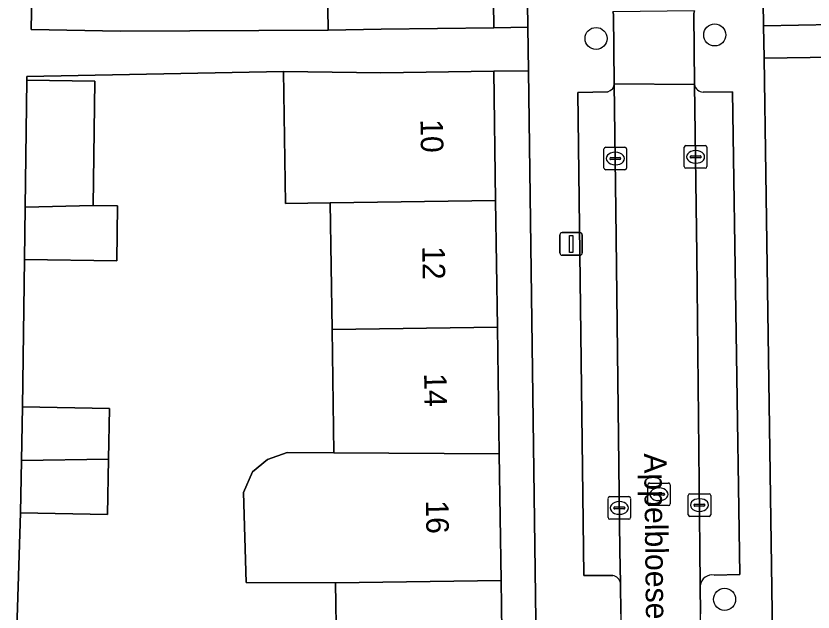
# Model space of a CAD drawing. Extents: x 162250 to 162661, y 380743 to 381606.
# Drawn here: x 162406.16 to 162441.49, y 380838.59 to 380864.99 of the extents above; entities that cross this region are included whole.
import ezdxf

# ---------------------------------------------------------------- set-up
doc = ezdxf.new("R2010")
doc.units = 0
for name, color, linetype in [('IMGEO_Boom', 7, 'Continuous'), ('IMGEO_Erf', 7, 'Continuous'), ('IMGEO_Kolk', 7, 'Continuous'), ('IMGEO_Lichtmast', 7, 'Continuous'), ('IMGEO_Openbare_ruimte_label', 7, 'Continuous'), ('IMGEO_Pand', 7, 'Continuous'), ('IMGEO_Pand_nummerreeks', 7, 'Continuous'), ('IMGEO_Parkeervlak_open', 7, 'Continuous'), ('IMGEO_Rijbaan_lokaal_open', 7, 'Continuous'), ('IMGEO_Rioolput', 7, 'Continuous'), ('IMGEO_Voetpad_open', 7, 'Continuous')]:
    doc.layers.add(name, color=color, linetype=linetype)

msp = doc.modelspace()

# ---------------------------------------------------------------- linework, layer by layer
at = {"layer": 'IMGEO_Boom'}
for centre in [(162437.128, 380864.152), (162431.872, 380863.995), (162437.564, 380839.152)]:
    msp.add_circle(centre, 0.489, dxfattribs=at)
at = {"layer": 'IMGEO_Erf'}
for points in [[(162419.758, 380880.634), (162419.747, 380881.395), (162419.736, 380882.194), (162419.666, 380887.149), (162419.632, 380888.743), (162407.505, 380889.017), (162407.359, 380883.59), (162411.226, 380883.516), (162411.183, 380881.273), (162411.137, 380878.822), (162407.27, 380878.896), (162407.144, 380872.31), (162410.938, 380872.237), (162410.895, 380869.993), (162410.848, 380867.489), (162406.889, 380867.565), (162406.828, 380864.39), (162410.788, 380864.314), (162419.991, 380864.367), (162419.909, 380870.121), (162417.568, 380870.088), (162417.488, 380875.725), (162417.419, 380880.6)], [(162428.539, 380887.298), (162427.019, 380887.254), (162427.101, 380881.499), (162427.182, 380875.862), (162427.263, 380870.225), (162427.345, 380864.472), (162428.846, 380864.492)], [(162442.218, 380876.02), (162442.133, 380881.666), (162442.046, 380887.428), (162438.964, 380887.383), (162439.295, 380864.563), (162442.391, 380864.609), (162442.304, 380870.375)], [(162442.881, 380829.455), (162442.797, 380835.055), (162442.713, 380840.656), (162442.628, 380846.255), (162442.544, 380851.855), (162442.459, 380857.455), (162442.373, 380863.173), (162439.316, 380863.127), (162440.296, 380795.687), (162443.39, 380795.737), (162443.304, 380801.456), (162443.219, 380807.055), (162443.135, 380812.655), (162443.05, 380818.255), (162442.966, 380823.855)], [(162428.872, 380862.566), (162427.336, 380862.545), (162427.418, 380856.816), (162427.498, 380851.207), (162427.578, 380845.599), (162427.659, 380839.989), (162427.739, 380834.381), (162427.819, 380828.772), (162427.899, 380823.163), (162427.979, 380817.555), (162428.06, 380811.946), (162428.14, 380806.337), (162428.22, 380800.728), (162428.302, 380795.002), (162429.781, 380795.06)]]:
    msp.add_lwpolyline(points, close=True, dxfattribs=at)
msp.add_lwpolyline([(162420.409, 380834.279), (162420.329, 380839.887), (162416.366, 380839.899), (162416.245, 380843.89), (162416.644, 380844.802), (162417.307, 380845.339), (162418.178, 380845.65), (162420.247, 380845.644), (162420.169, 380851.105), (162420.089, 380856.714), (162418.105, 380856.686), (162418.021, 380862.537), (162406.643, 380862.317), (162406.641, 380862.149), (162409.654, 380862.11), (162409.582, 380856.601), (162410.656, 380856.586), (162410.624, 380854.144), (162406.537, 380854.198), (162406.445, 380847.677), (162410.312, 380847.603), (162410.269, 380845.358), (162410.223, 380842.909), (162406.356, 380842.983), (162406.16, 380836.452)], dxfattribs=at)
at = {"layer": 'IMGEO_Kolk'}
for p, q in [((162432.221, 380858.252), (162432.221, 380859.104)), ((162432.296, 380859.178), (162433.148, 380859.178)), ((162432.709, 380858.958), (162432.734, 380858.958)), ((162433.222, 380859.104), (162433.222, 380858.252)), ((162435.78, 380858.325), (162435.78, 380859.177)), ((162435.855, 380859.251), (162436.707, 380859.251)), ((162436.268, 380859.031), (162436.293, 380859.031)), ((162436.781, 380859.177), (162436.781, 380858.325)), ((162432.48, 380858.672), (162432.48, 380858.684)), ((162432.918, 380858.635), (162432.52, 380858.635)), ((162432.523, 380858.721), (162432.921, 380858.721)), ((162432.964, 380858.684), (162432.964, 380858.672)), ((162436.039, 380858.745), (162436.039, 380858.757)), ((162436.477, 380858.708), (162436.079, 380858.708)), ((162436.082, 380858.794), (162436.48, 380858.794)), ((162436.523, 380858.757), (162436.523, 380858.745)), ((162432.732, 380858.398), (162432.707, 380858.398)), ((162436.707, 380858.251), (162435.855, 380858.251)), ((162436.291, 380858.471), (162436.266, 380858.471)), ((162433.148, 380858.178), (162432.296, 380858.178)), ((162436.026, 380843.826), (162436.878, 380843.826)), ((162432.4, 380842.774), (162432.4, 380843.626)), ((162432.475, 380843.7), (162433.327, 380843.7)), ((162432.888, 380843.48), (162432.913, 380843.48)), ((162433.401, 380843.626), (162433.401, 380842.774)), ((162435.951, 380842.9), (162435.951, 380843.752)), ((162436.439, 380843.606), (162436.464, 380843.606)), ((162436.952, 380843.752), (162436.952, 380842.9)), ((162432.659, 380843.194), (162432.659, 380843.206)), ((162433.097, 380843.157), (162432.699, 380843.157)), ((162432.702, 380843.243), (162433.1, 380843.243)), ((162433.143, 380843.206), (162433.143, 380843.194)), ((162436.21, 380843.32), (162436.21, 380843.332)), ((162436.648, 380843.283), (162436.25, 380843.283)), ((162436.253, 380843.369), (162436.651, 380843.369)), ((162436.694, 380843.332), (162436.694, 380843.32)), ((162432.911, 380842.92), (162432.886, 380842.92)), ((162436.878, 380842.826), (162436.026, 380842.826)), ((162436.462, 380843.046), (162436.437, 380843.046)), ((162433.327, 380842.7), (162432.475, 380842.7))]:
    msp.add_line(p, q, dxfattribs=at)
for points in [[(162432.221, 380858.252), (162432.221, 380859.104)], [(162432.296, 380859.178), (162433.148, 380859.178)], [(162433.222, 380859.104), (162433.222, 380858.252)], [(162435.78, 380858.325), (162435.78, 380859.177)], [(162435.855, 380859.251), (162436.707, 380859.251)], [(162436.781, 380859.177), (162436.781, 380858.325)], [(162436.707, 380858.251), (162435.855, 380858.251)], [(162433.148, 380858.178), (162432.296, 380858.178)], [(162436.026, 380843.826), (162436.878, 380843.826)], [(162432.4, 380842.774), (162432.4, 380843.626)], [(162432.475, 380843.7), (162433.327, 380843.7)], [(162433.401, 380843.626), (162433.401, 380842.774)], [(162435.951, 380842.9), (162435.951, 380843.752)], [(162436.952, 380843.752), (162436.952, 380842.9)], [(162436.878, 380842.826), (162436.026, 380842.826)], [(162433.327, 380842.7), (162432.475, 380842.7)]]:
    msp.add_lwpolyline(points, dxfattribs=at)
for centre, radius, start, end in [((162432.298, 380859.102), 0.0765, 91.552, 178.448), ((162432.298, 380859.102), 0.0765, 91.552, 178.448), ((162433.146, 380859.102), 0.0765, 1.552, 88.448), ((162433.146, 380859.102), 0.0765, 1.552, 88.448), ((162435.857, 380859.175), 0.0765, 91.552, 178.448), ((162435.857, 380859.175), 0.0765, 91.552, 178.448), ((162436.705, 380859.175), 0.0765, 1.552, 88.448), ((162436.705, 380859.175), 0.0765, 1.552, 88.448), ((162432.52, 380858.681), 0.0403, 85.8775, 175.7526), ((162432.517, 380858.671), 0.0366, 178.938, 274.7102), ((162432.921, 380858.678), 0.043, 264.8664, 352.4533), ((162432.925, 380858.683), 0.0386, 1.7309, 96.639), ((162436.079, 380858.754), 0.0403, 85.8775, 175.7526), ((162436.076, 380858.744), 0.0366, 178.938, 274.7102), ((162436.48, 380858.751), 0.043, 264.8664, 352.4533), ((162436.484, 380858.756), 0.0386, 1.7309, 96.639), ((162432.298, 380858.254), 0.0765, 181.552, 268.448), ((162432.298, 380858.254), 0.0765, 181.552, 268.448), ((162433.146, 380858.254), 0.0765, 271.552, 358.448), ((162433.146, 380858.254), 0.0765, 271.552, 358.448), ((162435.857, 380858.327), 0.0765, 181.552, 268.448), ((162435.857, 380858.327), 0.0765, 181.552, 268.448), ((162436.705, 380858.327), 0.0765, 271.552, 358.448), ((162436.705, 380858.327), 0.0765, 271.552, 358.448), ((162436.028, 380843.75), 0.0765, 91.552, 178.448), ((162436.028, 380843.75), 0.0765, 91.552, 178.448), ((162436.876, 380843.75), 0.0765, 1.552, 88.448), ((162436.876, 380843.75), 0.0765, 1.552, 88.448), ((162432.477, 380843.624), 0.0765, 91.552, 178.448), ((162432.477, 380843.624), 0.0765, 91.552, 178.448), ((162433.325, 380843.624), 0.0765, 1.552, 88.448), ((162433.325, 380843.624), 0.0765, 1.552, 88.448), ((162432.699, 380843.203), 0.0403, 85.8775, 175.7526), ((162432.696, 380843.193), 0.0366, 178.938, 274.7102), ((162433.1, 380843.2), 0.043, 264.8664, 352.4533), ((162433.104, 380843.205), 0.0386, 1.7309, 96.639), ((162436.25, 380843.329), 0.0403, 85.8775, 175.7526), ((162436.247, 380843.319), 0.0366, 178.938, 274.7102), ((162436.651, 380843.326), 0.043, 264.8664, 352.4533), ((162436.655, 380843.331), 0.0386, 1.7309, 96.639), ((162432.477, 380842.776), 0.0765, 181.552, 268.448), ((162432.477, 380842.776), 0.0765, 181.552, 268.448), ((162433.325, 380842.776), 0.0765, 271.552, 358.448), ((162433.325, 380842.776), 0.0765, 271.552, 358.448), ((162436.028, 380842.902), 0.0765, 181.552, 268.448), ((162436.028, 380842.902), 0.0765, 181.552, 268.448), ((162436.876, 380842.902), 0.0765, 271.552, 358.448), ((162436.876, 380842.902), 0.0765, 271.552, 358.448)]:
    msp.add_arc(centre, radius, start, end, dxfattribs=at)
for centre, major_axis, ratio, start_param, end_param in [((162432.708, 380858.678), (-0.387, 0.002), 0.722429, 4.712389, 7.853982), ((162432.733, 380858.678), (-0.39, 0.002), 0.717154, 1.570796, 4.712389), ((162436.267, 380858.751), (-0.387, 0.002), 0.722429, 4.712389, 7.853982), ((162436.292, 380858.751), (-0.39, 0.002), 0.717154, 1.570796, 4.712389), ((162432.887, 380843.2), (-0.387, 0.002), 0.722429, 4.712389, 7.853982), ((162432.912, 380843.2), (-0.39, 0.002), 0.717154, 1.570796, 4.712389), ((162436.438, 380843.326), (-0.387, 0.002), 0.722429, 4.712389, 7.853982), ((162436.463, 380843.326), (-0.39, 0.002), 0.717154, 1.570796, 4.712389)]:
    msp.add_ellipse(centre, major_axis=major_axis, ratio=ratio, start_param=start_param, end_param=end_param, dxfattribs=at)
at = {"layer": 'IMGEO_Lichtmast'}
for p, q in [((162430.265, 380854.494), (162430.265, 380855.294)), ((162430.265, 380855.294), (162430.265, 380854.494)), ((162430.365, 380855.394), (162431.155, 380855.394)), ((162431.155, 380855.394), (162430.365, 380855.394)), ((162431.255, 380855.294), (162431.255, 380854.494)), ((162431.255, 380854.494), (162431.255, 380855.294)), ((162431.155, 380854.394), (162430.365, 380854.394)), ((162430.365, 380854.394), (162431.155, 380854.394))]:
    msp.add_line(p, q, dxfattribs=at)
msp.add_lwpolyline([(162430.685, 380855.269), (162430.835, 380855.269), (162430.835, 380854.519), (162430.685, 380854.519), (162430.685, 380855.269)], dxfattribs=at)
for centre, start, end in [((162430.365, 380855.294), 90, 180), ((162430.365, 380855.294), 90, 180), ((162431.155, 380855.294), 0, 90), ((162431.155, 380855.294), 360, 90), ((162430.365, 380854.494), 180, 270), ((162430.365, 380854.494), 180, 270), ((162431.155, 380854.494), 270, 0), ((162431.155, 380854.494), 270, 0)]:
    msp.add_arc(centre, 0.1, start, end, dxfattribs=at)
at = {"layer": 'IMGEO_Pand'}
for points in [[(162427.263, 380870.225), (162419.909, 380870.121), (162419.991, 380864.367), (162422.346, 380864.401), (162427.345, 380864.472)], [(162427.336, 380862.545), (162422.337, 380862.474), (162418.021, 380862.537), (162418.105, 380856.686), (162420.089, 380856.714), (162427.418, 380856.816)], [(162406.568, 380856.526), (162409.582, 380856.601), (162409.654, 380862.11), (162406.641, 380862.149)], [(162406.568, 380856.526), (162406.537, 380854.198), (162410.624, 380854.144), (162410.656, 380856.586), (162409.582, 380856.601)], [(162420.089, 380856.714), (162420.169, 380851.105), (162427.498, 380851.207), (162427.418, 380856.816)], [(162420.169, 380851.105), (162420.247, 380845.644), (162427.578, 380845.599), (162427.498, 380851.207)], [(162406.4, 380845.304), (162410.269, 380845.358), (162410.312, 380847.603), (162406.445, 380847.677)], [(162420.329, 380839.887), (162427.659, 380839.989), (162427.578, 380845.599), (162420.247, 380845.644), (162418.178, 380845.65), (162417.307, 380845.339), (162416.644, 380844.802), (162416.245, 380843.89), (162416.366, 380839.899)], [(162406.4, 380845.304), (162406.356, 380842.983), (162410.223, 380842.909), (162410.269, 380845.358)], [(162420.329, 380839.887), (162420.409, 380834.279), (162427.739, 380834.381), (162427.659, 380839.989)]]:
    msp.add_lwpolyline(points, close=True, dxfattribs=at)
at = {"layer": 'IMGEO_Parkeervlak_open'}
for points in [[(162432.947, 380839.865), (162432.923, 380841.319), (162432.753, 380856.41), (162432.679, 380861.989)], [(162436.238, 380861.958), (162436.336, 380854.42), (162436.471, 380841.399), (162436.486, 380839.769)], [(162432.388, 380861.637), (162431.067, 380861.607), (162431.331, 380840.205), (162432.614, 380840.21)], [(162437.109, 380840.222), (162438.24, 380840.253), (162437.911, 380861.629), (162436.616, 380861.624)]]:
    msp.add_lwpolyline(points, dxfattribs=at)
for centre, radius, start, end in [((162432.302, 380862.004), 0.377, 283.116, 357.7226), ((162436.621, 380862.011), 0.387, 187.8508, 269.2217), ((162432.56, 380839.825), 0.389, 5.9039, 82.0681), ((162437.011, 380839.702), 0.53, 79.3583, 172.6855)]:
    msp.add_arc(centre, radius, start, end, dxfattribs=at)
at = {"layer": 'IMGEO_Rijbaan_lokaal_open'}
for points in [[(162436.238, 380861.958), (162436.197, 380865.108), (162436.239, 380865.217), (162432.617, 380865.181), (162432.639, 380865.077), (162432.679, 380861.989)], [(162436.497, 380838.513), (162436.486, 380839.769), (162436.471, 380841.399), (162436.336, 380854.42), (162436.238, 380861.958), (162432.679, 380861.989), (162432.753, 380856.41), (162432.923, 380841.319), (162432.947, 380839.865), (162432.97, 380838.515), (162433.19, 380825.309), (162433.676, 380796.733), (162433.683, 380796.548), (162437.013, 380796.573), (162436.993, 380797.678), (162436.807, 380810.208), (162436.742, 380815.63), (162436.729, 380816.667), (162436.594, 380827.858)]]:
    msp.add_lwpolyline(points, close=True, dxfattribs=at)
at = {"layer": 'IMGEO_Rioolput'}
for p, q in [((162434.159, 380843.379), (162434.159, 380844.231)), ((162434.234, 380844.305), (162435.086, 380844.305)), ((162435.16, 380844.231), (162435.16, 380843.379)), ((162434.418, 380843.799), (162434.418, 380843.811)), ((162434.461, 380843.848), (162434.859, 380843.848)), ((162434.647, 380844.085), (162434.672, 380844.085)), ((162434.902, 380843.811), (162434.902, 380843.799)), ((162434.856, 380843.762), (162434.458, 380843.762)), ((162434.67, 380843.525), (162434.645, 380843.525)), ((162435.086, 380843.305), (162434.234, 380843.305))]:
    msp.add_line(p, q, dxfattribs=at)
for points in [[(162434.159, 380843.379), (162434.159, 380844.231)], [(162434.234, 380844.305), (162435.086, 380844.305)], [(162435.16, 380844.231), (162435.16, 380843.379)], [(162435.086, 380843.305), (162434.234, 380843.305)]]:
    msp.add_lwpolyline(points, dxfattribs=at)
for centre, radius, start, end in [((162434.236, 380844.229), 0.0765, 91.552, 178.448), ((162434.236, 380844.229), 0.0765, 91.552, 178.448), ((162435.084, 380844.229), 0.0765, 1.552, 88.448), ((162435.084, 380844.229), 0.0765, 1.552, 88.448), ((162434.458, 380843.808), 0.0403, 85.8775, 175.7526), ((162434.455, 380843.798), 0.0366, 178.938, 274.7102), ((162434.859, 380843.805), 0.043, 264.8664, 352.4533), ((162434.863, 380843.81), 0.0386, 1.7309, 96.639), ((162434.236, 380843.381), 0.0765, 181.552, 268.448), ((162434.236, 380843.381), 0.0765, 181.552, 268.448), ((162435.084, 380843.381), 0.0765, 271.552, 358.448), ((162435.084, 380843.381), 0.0765, 271.552, 358.448)]:
    msp.add_arc(centre, radius, start, end, dxfattribs=at)
for centre, major_axis, ratio, start_param, end_param in [((162434.646, 380843.805), (-0.387, 0.002), 0.722429, 4.712389, 7.853982), ((162434.671, 380843.805), (-0.39, 0.002), 0.717154, 1.570796, 4.712389)]:
    msp.add_ellipse(centre, major_axis=major_axis, ratio=ratio, start_param=start_param, end_param=end_param, dxfattribs=at)
at = {"layer": 'IMGEO_Voetpad_open'}
for points in [[(162432.158, 380887.347), (162428.539, 380887.298), (162428.846, 380864.492), (162428.872, 380862.566), (162429.781, 380795.06), (162428.302, 380795.002), (162428.525, 380793.031), (162428.525, 380788.351), (162428.644, 380783.747), (162428.645, 380775.112), (162431.756, 380775.09), (162431.568, 380788.883), (162433.155, 380788.886)], [(162439.295, 380864.563), (162438.964, 380887.383), (162436.094, 380887.375), (162436.092, 380887.359), (162435.962, 380886.142), (162435.97, 380885.099)], [(162406.16, 380836.452), (162406.356, 380842.983), (162406.4, 380845.304), (162406.445, 380847.677), (162406.537, 380854.198), (162406.568, 380856.526), (162406.641, 380862.149), (162406.643, 380862.317), (162418.021, 380862.537), (162422.337, 380862.474), (162427.336, 380862.545), (162428.872, 380862.566), (162428.846, 380864.492), (162427.345, 380864.472), (162422.346, 380864.401), (162419.991, 380864.367), (162410.788, 380864.314), (162406.828, 380864.39), (162406.889, 380867.565)], [(162432.679, 380861.989), (162432.639, 380865.077), (162432.617, 380865.181)], [(162436.239, 380865.217), (162436.197, 380865.108), (162436.238, 380861.958)], [(162442.391, 380864.609), (162439.295, 380864.563), (162439.316, 380863.127), (162442.373, 380863.173)], [(162437.703, 380785.011), (162439.024, 380785.029), (162439.062, 380775.037), (162444.771, 380774.996), (162444.304, 380783.586), (162443.983, 380789.69), (162443.777, 380793.484), (162443.703, 380795.742), (162443.39, 380795.737), (162440.296, 380795.687), (162439.316, 380863.127), (162439.295, 380864.563)], [(162432.614, 380840.21), (162431.331, 380840.205), (162431.067, 380861.607), (162432.388, 380861.637)], [(162436.616, 380861.624), (162437.911, 380861.629), (162438.24, 380840.253), (162437.109, 380840.222)], [(162432.97, 380838.515), (162432.947, 380839.865)], [(162436.486, 380839.769), (162436.497, 380838.513)]]:
    msp.add_lwpolyline(points, dxfattribs=at)
for centre, radius, start, end in [((162432.302, 380862.004), 0.377, 283.116, 357.7226), ((162436.621, 380862.011), 0.387, 187.8508, 269.2217), ((162432.56, 380839.825), 0.389, 5.9039, 82.0681), ((162437.011, 380839.702), 0.53, 79.3583, 172.6855)]:
    msp.add_arc(centre, radius, start, end, dxfattribs=at)

# ---------------------------------------------------------------- texts
at = {"layer": 'IMGEO_Openbare_ruimte_label'}
msp.add_text('Appelbloesemstraat', height=1, rotation=270.6875, dxfattribs=at).set_placement((162433.996, 380845.617))
at = {"layer": 'IMGEO_Pand_nummerreeks'}
for s, rotation, p in [('10', 270.8191, (162424.086, 380860.415)), ('12', 270.8194, (162424.167, 380854.794)), ('14', 270.8194, (162424.248, 380849.162)), ('16', 270.8194, (162424.328, 380843.533))]:
    msp.add_text(s, height=1, rotation=rotation, dxfattribs=at).set_placement(p)

doc.saveas('drawing.dxf')
